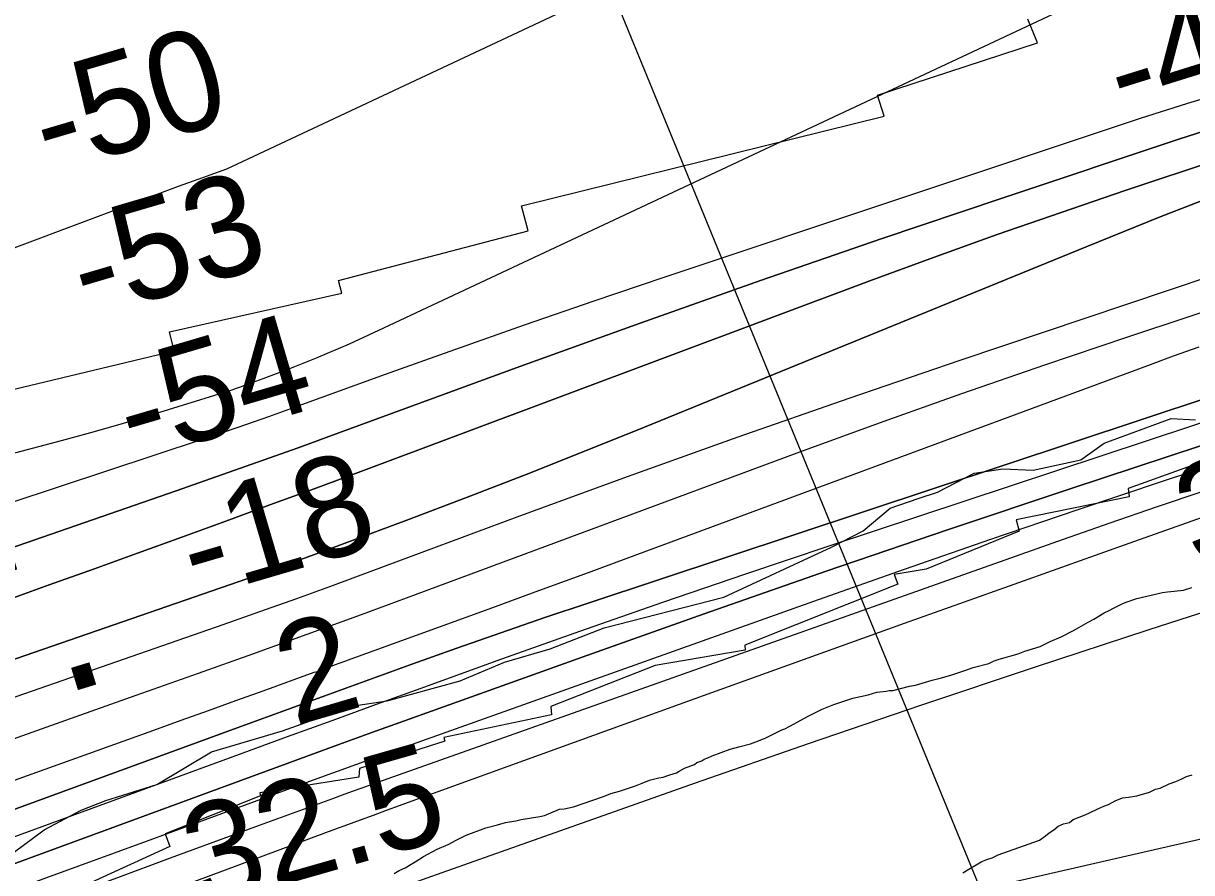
# Model space of a CAD drawing. Extents: x 3187622 to 3225504, y 800805 to 826213.
# Drawn here: x 3216997 to 3217777, y 811063 to 811630 of the extents above; entities that cross this region are included whole.
import ezdxf

# ---------------------------------------------------------------- set-up
doc = ezdxf.new("R2010")
doc.units = 0
for name, color, linetype in [('V-RIVR-EDGE', 7, 'Continuous'), ('V-RIVR-RANG', 7, 'Continuous'), ('V-RRAP-RVMT', 7, 'Continuous'), ('V-RRAP-RVMT-IDEN', 7, 'Continuous'), ('V-SITE-VEGE', 7, 'Continuous'), ('V-TOPO-DPTH', 7, 'Continuous'), ('V-TOPO-MAJR', 7, 'Continuous'), ('V-TOPO-MINR', 7, 'Continuous'), ('V-TOPO-WATR', 7, 'Continuous'), ('V-WETL-SWMP', 7, 'Continuous')]:
    doc.layers.add(name, color=color, linetype=linetype)

msp = doc.modelspace()

# ---------------------------------------------------------------- linework, layer by layer
at = {"layer": 'V-RIVR-EDGE'}
msp.add_lwpolyline([(3216983.98, 811071.34), (3217010.55, 811091.27), (3217035.36, 811104.25), (3217051.89, 811110.72), (3217085.82, 811121.51), (3217122.39, 811143.15), (3217169.8, 811157.38), (3217215.92, 811173.78), (3217239.84, 811177.2), (3217288.55, 811190.56), (3217318.14, 811203.09), (3217348.59, 811212.14), (3217384.71, 811225.96), (3217464.74, 811246.63), (3217536.54, 811279.92), (3217557.87, 811290.73), (3217575.73, 811305.9), (3217594.43, 811312.38), (3217607.49, 811316.69), (3217631.86, 811329.24), (3217650.99, 811332.23), (3217671.42, 811331.31), (3217703.17, 811338.19), (3217718.84, 811349.45), (3217763.66, 811365.86), (3217779.74, 811364.95)], dxfattribs=at)
at = {"layer": 'V-RIVR-RANG'}
msp.add_line((3217670.22, 810968.5), (3217359.07, 811727.18), dxfattribs=at)
at = {"layer": 'V-RRAP-RVMT'}
for p, q in [((3217674.27, 811616.73), (3217667.76, 811632.55)), ((3217567.43, 811581.63), (3217674.27, 811616.73)), ((3217571.87, 811567.72), (3217567.43, 811581.63)), ((3217329.56, 811507.82), (3217571.87, 811567.72)), ((3217333.92, 811491.12), (3217329.56, 811507.82)), ((3217207.33, 811458.03), (3217333.92, 811491.12)), ((3217209.45, 811449.48), (3217207.33, 811458.03)), ((3217094.38, 811423.79), (3217209.45, 811449.48)), ((3217097.39, 811410.94), (3217094.38, 811423.79)), ((3216970.98, 811380.82), (3217097.39, 811410.94)), ((3217788.64, 811338.46), (3217734.76, 811319.18)), ((3217734.76, 811319.18), (3217735.5, 811313.55)), ((3217735.5, 811313.55), (3217660.07, 811298.06)), ((3217660.07, 811298.06), (3217662, 811290.5)), ((3217662, 811290.5), (3217599.96, 811265.22)), ((3217599.96, 811265.22), (3217578.42, 811261.66)), ((3217578.42, 811261.66), (3217580.96, 811255.31)), ((3217580.96, 811255.31), (3217478.83, 811214.37)), ((3217479.04, 811211.2), (3217418.73, 811200.8)), ((3217478.83, 811214.37), (3217479.04, 811211.2)), ((3217418.73, 811200.8), (3217349.16, 811173.61)), ((3217349.16, 811173.61), (3217349.47, 811168.02)), ((3217349.47, 811168.02), (3217277.65, 811152.87)), ((3217278.22, 811150.35), (3217221.24, 811132.2)), ((3217277.65, 811152.87), (3217278.22, 811150.35)), ((3217221.24, 811132.2), (3217220.84, 811126.36)), ((3217220.84, 811126.36), (3217154.59, 811115.97)), ((3217155.19, 811113.88), (3217091.51, 811088.48)), ((3217154.59, 811115.97), (3217155.19, 811113.88)), ((3217091.51, 811088.48), (3217094.53, 811080.15)), ((3217094.53, 811080.15), (3216967.18, 811021.88))]:
    msp.add_line(p, q, dxfattribs=at)
at = {"layer": 'V-SITE-VEGE'}
for points in [[(3217732.76, 811242.88), (3217740.56, 811245.72), (3217757.78, 811249.73), (3217761.06, 811250.13), (3217765.57, 811250.52), (3217771.72, 811251.31), (3217777.46, 811252.92)], [(3217244.41, 811061.98), (3217247.7, 811064.01), (3217252.22, 811066.04), (3217254.68, 811067.67), (3217258.38, 811069.7), (3217264.13, 811073.36), (3217273.17, 811078.24), (3217280.55, 811081.48), (3217285.89, 811084.32), (3217292.46, 811087.57), (3217305.6, 811092.43), (3217313.39, 811094.44), (3217318.72, 811096.06), (3217325.69, 811097.25), (3217329.38, 811098.06), (3217341.68, 811100.05), (3217344.96, 811100.85), (3217354.81, 811104.9), (3217358.09, 811105.3), (3217364.24, 811106.5), (3217384.35, 811113.38), (3217389.27, 811115.4), (3217395.02, 811117.01), (3217405.69, 811120.65), (3217410.2, 811122.27), (3217415.13, 811124.3), (3217421.28, 811125.91), (3217424.15, 811126.3), (3217428.66, 811127.92), (3217433.17, 811129.13), (3217434.82, 811130.35), (3217438.51, 811132.38), (3217445.08, 811134.81), (3217446.73, 811136.03), (3217450.01, 811137.25), (3217451.65, 811138.47), (3217454.11, 811139.28), (3217456.98, 811140.49), (3217468.88, 811144.95), (3217474.63, 811146.56), (3217482.42, 811148.57), (3217487.76, 811150.59), (3217492.68, 811152.62), (3217503.36, 811157.9), (3217505.41, 811158.71), (3217508.7, 811160.33), (3217521.43, 811167.23), (3217530.46, 811171.7), (3217538.26, 811174.94), (3217550.98, 811178.98), (3217561.23, 811181.39), (3217566.98, 811183.01), (3217573.12, 811183.8), (3217575.17, 811184.2), (3217577.63, 811184.19), (3217588.71, 811187.01), (3217592.81, 811187.81), (3217603.88, 811191.03), (3217610.04, 811192.64), (3217617.01, 811194.66), (3217625.63, 811197.49), (3217631.37, 811199.51), (3217641.63, 811202.33), (3217645.32, 811203.95), (3217648.6, 811205.17), (3217661.32, 811208.8), (3217665.83, 811210.42), (3217676.09, 811213.65), (3217682.66, 811216.89), (3217690.05, 811220.14), (3217698.26, 811224.2), (3217701.96, 811226.23), (3217708.12, 811229.89), (3217711.82, 811231.92), (3217718.8, 811235.98), (3217722.08, 811237.61), (3217724.96, 811239.23), (3217729.89, 811241.67), (3217732.76, 811242.88)]]:
    msp.add_lwpolyline(points, dxfattribs=at)
at = {"layer": 'V-TOPO-DPTH'}
for points in [[(3217791.03, 811559.49), (3217769.43, 811552.65), (3217650.59, 811513.03), (3217569.78, 811485.71), (3217489.13, 811457.91), (3217408.73, 811429.42), (3217328.49, 811400.46), (3217207.47, 811356.18), (3217180.37, 811346.35), (3217153.24, 811336.61), (3217126.05, 811327.01), (3217098.84, 811317.5), (3216825.64, 811222.87), (3216762.75, 811200.96), (3216699.9, 811178.91), (3216637.13, 811156.66), (3216574.41, 811134.25), (3216518.23, 811114.08)], [(3216518.23, 811114.08), (3216574.41, 811134.25), (3216637.13, 811156.66), (3216699.9, 811178.91), (3216762.75, 811200.96), (3216825.64, 811222.87), (3217098.84, 811317.5), (3217126.05, 811327.01), (3217153.24, 811336.61), (3217180.37, 811346.35), (3217207.47, 811356.18), (3217328.49, 811400.46), (3217408.73, 811429.42), (3217489.13, 811457.91), (3217569.78, 811485.71), (3217650.59, 811513.03), (3217769.43, 811552.65), (3217791.03, 811559.49)], [(3217795.88, 811538.97), (3217732.8, 811517.96), (3217689.96, 811503.44), (3217647.23, 811488.61), (3217604.67, 811473.31), (3217562.22, 811457.7), (3217220.29, 811329.88), (3217190.89, 811318.94), (3217161.47, 811308.07), (3217132.01, 811297.3), (3217102.53, 811286.6), (3217073.02, 811275.95), (3217043.52, 811265.3), (3217014.01, 811254.68), (3216984.5, 811244.05), (3216492.38, 811067.09)], [(3216492.38, 811067.09), (3216984.5, 811244.05), (3217014.01, 811254.68), (3217043.52, 811265.3), (3217073.02, 811275.95), (3217102.53, 811286.6), (3217132.01, 811297.3), (3217161.47, 811308.07), (3217190.89, 811318.94), (3217220.29, 811329.88), (3217562.22, 811457.7), (3217604.67, 811473.31), (3217647.23, 811488.61), (3217689.96, 811503.44), (3217732.8, 811517.96), (3217795.88, 811538.97)], [(3217796.95, 811516.29), (3217772.9, 811506.91), (3217756.31, 811500.39), (3217739.74, 811493.83), (3217723.19, 811487.18), (3217706.67, 811480.48), (3217411.79, 811360.09), (3217372.23, 811344.16), (3217332.58, 811328.46), (3217292.78, 811313.13), (3217252.89, 811298.04), (3217199.75, 811278.21), (3217186.34, 811273.27), (3217172.91, 811268.39), (3217159.44, 811263.6), (3217145.95, 811258.88), (3216636.52, 811082.66), (3216607.74, 811072.67), (3216578.99, 811062.63), (3216550.25, 811052.52)], [(3216550.25, 811052.52), (3216578.99, 811062.63), (3216607.74, 811072.67), (3216636.52, 811082.66), (3217145.95, 811258.88), (3217159.44, 811263.6), (3217172.91, 811268.39), (3217186.34, 811273.27), (3217199.75, 811278.21), (3217252.89, 811298.04), (3217292.78, 811313.13), (3217332.58, 811328.46), (3217372.23, 811344.16), (3217411.79, 811360.09), (3217706.67, 811480.48), (3217723.19, 811487.18), (3217739.74, 811493.83), (3217756.31, 811500.39), (3217772.9, 811506.91), (3217796.95, 811516.29)], [(3216520.37, 810980.98), (3216844, 811099.22), (3216900.96, 811119.93), (3216957.96, 811140.5), (3217015.02, 811160.9), (3217072.13, 811181.16), (3217113.63, 811195.81), (3217150, 811208.75), (3217186.32, 811221.8), (3217222.59, 811235.02), (3217258.81, 811248.35), (3217513.67, 811342.87), (3217568.64, 811362.92), (3217623.76, 811382.59), (3217679.08, 811401.67), (3217734.53, 811420.36), (3217816.61, 811447.54)], [(3216520.37, 810980.98), (3216844, 811099.22), (3216900.96, 811119.93), (3216957.96, 811140.5), (3217015.02, 811160.9), (3217072.13, 811181.16), (3217113.63, 811195.81), (3217150, 811208.75), (3217186.32, 811221.8), (3217222.59, 811235.02), (3217258.81, 811248.35), (3217513.67, 811342.87), (3217568.64, 811362.92), (3217623.76, 811382.59), (3217679.08, 811401.67), (3217734.53, 811420.36), (3217816.61, 811447.54)], [(3217790.22, 811380.51), (3217374.77, 811242.8), (3217345.2, 811232.86), (3217315.68, 811222.76), (3217286.25, 811212.42), (3217256.87, 811201.92), (3217227.54, 811191.28), (3217198.21, 811180.62), (3217168.9, 811169.94), (3217139.59, 811159.24), (3216524.08, 810934.24)], [(3216524.08, 810934.24), (3217139.59, 811159.24), (3217168.9, 811169.94), (3217198.21, 811180.62), (3217227.54, 811191.28), (3217256.87, 811201.92), (3217286.25, 811212.42), (3217315.68, 811222.76), (3217345.2, 811232.86), (3217374.77, 811242.8), (3217790.22, 811380.51)], [(3217826.35, 811361.81), (3217696.74, 811319.01), (3217614.84, 811291.62), (3217533.08, 811263.81), (3217451.53, 811235.39), (3217370.13, 811206.55), (3217251.37, 811163.98), (3217229.47, 811156.1), (3217207.57, 811148.19), (3217185.69, 811140.23), (3217163.82, 811132.23), (3216945.26, 811052.1), (3216870.16, 811024.75), (3216794.98, 810997.62), (3216719.68, 810970.81), (3216644.3, 810944.23), (3216521.03, 810901.06)]]:
    msp.add_lwpolyline(points, dxfattribs=at)
at = {"layer": 'V-TOPO-MAJR'}
for points in [[(3216547.72, 811167.01), (3216602.02, 811183.73), (3216656.23, 811200.71), (3216710.32, 811218.07), (3216764.33, 811235.7), (3217116.32, 811351.94), (3217131.14, 811356.9), (3217145.94, 811361.95), (3217160.68, 811367.13), (3217175.4, 811372.4), (3217238.68, 811395.34), (3217285.07, 811411.96), (3217331.55, 811428.34), (3217378.15, 811444.36), (3217424.84, 811460.14), (3217742.99, 811566.33), (3217774.76, 811576.41), (3217806.71, 811585.85)], [(3216538.01, 810842.36), (3216836.71, 810954.45), (3216900.89, 810978.49), (3216965.08, 811002.48), (3217029.3, 811026.4), (3217093.54, 811050.28), (3217204.85, 811091.58), (3217213.45, 811094.76), (3217222.06, 811097.93), (3217230.67, 811101.07), (3217239.29, 811104.21), (3217247.91, 811107.33), (3217256.53, 811110.45), (3217265.15, 811113.57), (3217273.78, 811116.69), (3217445.56, 811178.81), (3217515.5, 811204.02), (3217585.47, 811229.15), (3217655.49, 811254.15), (3217725.53, 811279.06), (3217857.2, 811325.73)]]:
    msp.add_lwpolyline(points, dxfattribs=at)
at = {"layer": 'V-TOPO-MINR'}
for points in [[(3217658.45, 811779.05), (3217132.44, 811532.27), (3217116.32, 811526.49), (3217100.21, 811520.66), (3217084.13, 811514.75), (3217068.08, 811508.78), (3216957.97, 811467.58), (3216887.07, 811440.49), (3216816.42, 811412.77), (3216746.16, 811384.08), (3216676.15, 811354.76), (3216477.85, 811270.1)], [(3216503.3, 811213.95), (3217022.18, 811351.14), (3217041.79, 811356.48), (3217061.35, 811361.99), (3217080.83, 811367.78), (3217100.25, 811373.75), (3217133.25, 811384.15), (3217136.13, 811385.07), (3217139.01, 811386.03), (3217141.87, 811387.01), (3217144.72, 811388.03), (3217156.94, 811392.46), (3217165.88, 811395.78), (3217174.78, 811399.17), (3217183.63, 811402.7), (3217192.45, 811406.31), (3217214.71, 811415.6), (3217234.1, 811424.8), (3217778.01, 811679.77)], [(3216518.23, 811114.08), (3216574.41, 811134.25), (3216637.13, 811156.66), (3216699.9, 811178.91), (3216762.75, 811200.96), (3216825.64, 811222.87), (3217098.84, 811317.5), (3217126.05, 811327.01), (3217153.24, 811336.61), (3217180.37, 811346.35), (3217207.47, 811356.18), (3217328.49, 811400.46), (3217408.73, 811429.42), (3217489.13, 811457.91), (3217569.78, 811485.71), (3217650.59, 811513.03), (3217769.43, 811552.65), (3217791.03, 811559.49)], [(3216492.38, 811067.09), (3216984.5, 811244.05), (3217014.01, 811254.68), (3217043.52, 811265.3), (3217073.02, 811275.95), (3217102.53, 811286.6), (3217132.01, 811297.3), (3217161.47, 811308.07), (3217190.89, 811318.94), (3217220.29, 811329.88), (3217562.22, 811457.7), (3217604.67, 811473.31), (3217647.23, 811488.61), (3217689.96, 811503.44), (3217732.8, 811517.96), (3217795.88, 811538.97)], [(3216550.25, 811052.52), (3216578.99, 811062.63), (3216607.74, 811072.67), (3216636.52, 811082.66), (3217145.95, 811258.88), (3217159.44, 811263.6), (3217172.91, 811268.39), (3217186.34, 811273.27), (3217199.75, 811278.21), (3217252.89, 811298.04), (3217292.78, 811313.13), (3217332.58, 811328.46), (3217372.23, 811344.16), (3217411.79, 811360.09), (3217706.67, 811480.48), (3217723.19, 811487.18), (3217739.74, 811493.83), (3217756.31, 811500.39), (3217772.9, 811506.91), (3217796.95, 811516.29)], [(3216540.25, 811018.88), (3216572.76, 811031.23), (3216623.85, 811050.38), (3216675.05, 811069.25), (3216726.4, 811087.68), (3216777.86, 811105.81), (3217130.15, 811228.3), (3217154.81, 811236.96), (3217179.43, 811245.73), (3217203.99, 811254.65), (3217228.51, 811263.68), (3217326.68, 811300.18), (3217400.39, 811327.18), (3217474.26, 811353.69), (3217548.39, 811379.49), (3217622.69, 811404.81), (3217790.33, 811461.02)], [(3216520.37, 810980.98), (3216844, 811099.22), (3216900.96, 811119.93), (3216957.96, 811140.5), (3217015.02, 811160.9), (3217072.13, 811181.16), (3217113.63, 811195.81), (3217150, 811208.75), (3217186.32, 811221.8), (3217222.59, 811235.02), (3217258.81, 811248.35), (3217513.67, 811342.87), (3217568.64, 811362.92), (3217623.76, 811382.59), (3217679.08, 811401.67), (3217734.53, 811420.36), (3217816.61, 811447.54)], [(3216555, 810968.08), (3217083.86, 811157.82), (3217102.12, 811164.38), (3217120.39, 811170.93), (3217138.65, 811177.5), (3217156.91, 811184.06), (3217191.07, 811196.34), (3217192.25, 811196.76), (3217195.8, 811198.04), (3217200.89, 811199.89), (3217204.61, 811201.24), (3217208.34, 811202.59), (3217212.06, 811203.95), (3217215.79, 811205.3), (3217274.72, 811226.69), (3217307.9, 811238.76), (3217341.07, 811250.88), (3217374.21, 811263.06), (3217407.34, 811275.29), (3217747.86, 811401.3), (3217765.07, 811407.56), (3217782.32, 811413.68)], [(3216503.35, 810910.83), (3216565.38, 810932.32), (3216602.99, 810945.45), (3216640.56, 810958.73), (3216678.05, 810972.2), (3216715.5, 810985.8), (3217143.46, 811142.57), (3217173.19, 811153.43), (3217202.93, 811164.27), (3217232.69, 811175.05), (3217262.46, 811185.81), (3217313.29, 811204.13), (3217368.56, 811223.8), (3217423.93, 811243.19), (3217479.45, 811262.13), (3217535.07, 811280.77), (3217808.28, 811371.17)], [(3216521.03, 810901.06), (3216644.3, 810944.23), (3216719.68, 810970.81), (3216794.98, 810997.62), (3216870.16, 811024.75), (3216945.26, 811052.1), (3217163.82, 811132.23), (3217185.69, 811140.23), (3217207.57, 811148.19), (3217229.47, 811156.1), (3217251.37, 811163.98), (3217370.13, 811206.55), (3217451.53, 811235.39), (3217533.08, 811263.81), (3217614.84, 811291.62), (3217696.74, 811319.01), (3217826.35, 811361.81)], [(3216541.75, 810889.83), (3216812.18, 810986.85), (3216878.93, 811010.87), (3216945.63, 811034.99), (3217012.29, 811059.25), (3217078.91, 811083.6), (3217183.82, 811122.09), (3217197.97, 811127.25), (3217212.12, 811132.39), (3217226.29, 811137.49), (3217240.46, 811142.57), (3217527.89, 811245.02), (3217585.38, 811265.28), (3217642.97, 811285.26), (3217700.7, 811304.83), (3217758.53, 811324.12), (3217844.42, 811352.43)], [(3216533.55, 810865.71), (3216565.36, 810877.28), (3217030.61, 811048.69), (3217061.6, 811060.09), (3217092.58, 811071.49), (3217123.57, 811082.87), (3217154.57, 811094.24), (3217203.41, 811112.15), (3217209.99, 811114.55), (3217216.57, 811116.94), (3217223.16, 811119.3), (3217229.76, 811121.65), (3217691.73, 811285.3), (3217722.75, 811296.17), (3217753.81, 811306.9), (3217784.94, 811317.41)], [(3216537.38, 810806.28), (3216664.57, 810848.76), (3216739.66, 810874.07), (3216814.65, 810899.66), (3216889.51, 810925.67), (3216964.26, 810951.95), (3217196.08, 811034.18), (3217216.2, 811041.31), (3217236.32, 811048.44), (3217256.44, 811055.56), (3217276.57, 811062.67), (3217445.82, 811122.49), (3217521.32, 811148.82), (3217596.97, 811174.74), (3217672.82, 811200.04), (3217748.8, 811224.93), (3217863.55, 811261.99)], [(3216553.17, 810764.04), (3216861.6, 810864.18), (3216927.09, 810884.48), (3216992.9, 810903.63), (3217059.19, 810921.02), (3217125.8, 810937.26), (3217202.07, 810954.78), (3217230.86, 810961.04), (3217259.72, 810966.84), (3217288.72, 810971.98), (3217946.76, 811122.66)]]:
    msp.add_lwpolyline(points, dxfattribs=at)
at = {"layer": 'V-TOPO-WATR'}
msp.add_lwpolyline([(3216524.08, 810934.24), (3217139.59, 811159.24), (3217168.9, 811169.94), (3217198.21, 811180.62), (3217227.54, 811191.28), (3217256.87, 811201.92), (3217286.25, 811212.42), (3217315.68, 811222.76), (3217345.2, 811232.86), (3217374.77, 811242.8), (3217790.22, 811380.51)], dxfattribs=at)
at = {"layer": 'V-WETL-SWMP'}
for points in [[(3217648, 811074.41), (3217675.53, 811084.28), (3217679.54, 811087.26), (3217682.05, 811089.24), (3217685.06, 811091.23), (3217688.07, 811093.72), (3217691.58, 811095.2), (3217695.58, 811096.18), (3217698.09, 811098.17), (3217702.09, 811099.65), (3217706.1, 811101.13), (3217709.1, 811102.62), (3217714.61, 811105.09), (3217718.62, 811107.07), (3217721.62, 811108.06), (3217726.13, 811110.54), (3217731.14, 811112.51), (3217735.14, 811112.99), (3217740.64, 811113.97), (3217749.15, 811116.43), (3217753.16, 811118.41), (3217756.16, 811118.9), (3217762.17, 811121.87), (3217766.67, 811123.34), (3217770.68, 811125.33), (3217773.69, 811126.81), (3217777.69, 811127.79)], [(3217624.46, 811062.52), (3217629.47, 811065.49), (3217636.98, 811069.96), (3217640.49, 811071.44), (3217643.99, 811072.43), (3217648, 811074.41)]]:
    msp.add_lwpolyline(points, dxfattribs=at)

# ---------------------------------------------------------------- texts
at = {"layer": 'V-RIVR-RANG'}
for s, rotation, p in [('-46', 17.36461, (3217731.85, 811563.96)), ('-50', 16.40594, (3217013.48, 811528.87)), ('-53', 16.40594, (3217038.9, 811432.11)), ('-54', 16.40594, (3217069.89, 811336.99)), ('33.8', 16.67833, (3217779.35, 811265.99)), ('-18', 16.40594, (3217112.01, 811245.15)), ('2', 16.40594, (3217177.66, 811160.24)), ('32.5', 15.93833, (3217115.5, 811038.71))]:
    msp.add_text(s, height=67, rotation=rotation, dxfattribs=at).set_placement(p)
at = {"layer": 'V-RRAP-RVMT-IDEN'}
msp.add_text('REVET.', height=100, rotation=16.97326, dxfattribs=at).set_placement((3216595.09, 811050.76))

doc.saveas('drawing.dxf')
